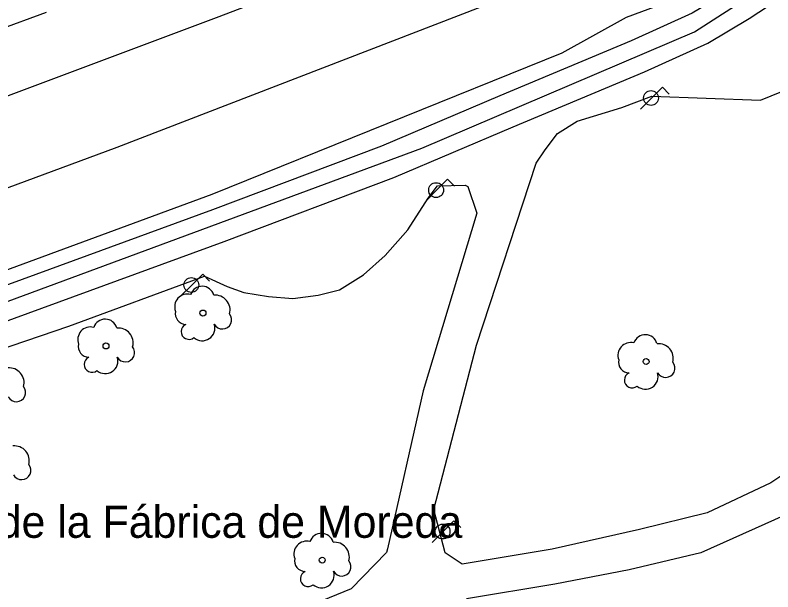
# Model space of a CAD drawing. Extents: x 282771 to 285132, y 4823109 to 4825496.
# Drawn here: x 283299 to 283364, y 4823739.6 to 4823789 of the extents above; entities that cross this region are included whole.
import ezdxf

# ---------------------------------------------------------------- set-up
doc = ezdxf.new("R2010")
doc.units = 0
for name, color, linetype in [('ARBOL', 7, 'Continuous'), ('CARRIL-BICI-AREA', 7, 'Continuous'), ('CARRIL-BICI-EJE', 7, 'Continuous'), ('FAROLA', 7, 'Continuous'), ('PARQUE-JARDIN-TEXTO', 7, 'Continuous'), ('ZONA-VERDE', 7, 'Continuous')]:
    doc.layers.add(name, color=color, linetype=linetype)

msp = doc.modelspace()

# ---------------------------------------------------------------- linework, layer by layer
at = {"layer": 'ARBOL'}
for centre in [(283315.132, 4823763.493), (283306.811, 4823760.67), (283353.168, 4823759.333), (283325.366, 4823742.297)]:
    msp.add_circle(centre, 0.255, dxfattribs=at)
for centre, radius, start, end in [((283315.062, 4823764.753), 1.038, 15.64228, 161.38435), ((283313.802, 4823764.023), 1.097, 75.4318, 200.55608), ((283316.192, 4823763.753), 1.272, 345.03273, 95.79925), ((283313.692, 4823763.453), 0.935, 168.59898, 268.13236), ((283306.741, 4823761.93), 1.038, 15.64228, 161.38435), ((283316.802, 4823762.923), 0.797, 208.96246, 38.99103), ((283305.481, 4823761.2), 1.097, 75.4318, 200.55608), ((283313.932, 4823761.903), 0.672, 113.73672, 309.4725), ((283315.072, 4823762.203), 1.086, 228.95447, 17.92796), ((283307.871, 4823760.93), 1.272, 345.03273, 95.79925), ((283353.098, 4823760.593), 1.038, 15.64228, 161.38435), ((283305.371, 4823760.63), 0.935, 168.59898, 268.13236), ((283308.481, 4823760.1), 0.797, 208.96246, 38.99103), ((283351.838, 4823759.863), 1.097, 75.4318, 200.55608), ((283354.228, 4823759.593), 1.272, 345.03273, 95.79925), ((283305.611, 4823759.08), 0.672, 113.73672, 309.4725), ((283306.751, 4823759.38), 1.086, 228.95447, 17.92796), ((283351.728, 4823759.293), 0.935, 168.59898, 268.13236), ((283354.838, 4823758.763), 0.797, 208.96246, 38.99103), ((283298.511, 4823757.513), 1.272, 345.03273, 95.79925), ((283351.968, 4823757.743), 0.672, 113.73672, 309.4725), ((283353.108, 4823758.043), 1.086, 228.95447, 17.92796), ((283299.121, 4823756.683), 0.797, 208.96246, 38.99103), ((283298.957, 4823750.827), 1.272, 345.03273, 95.79925), ((283299.567, 4823749.997), 0.797, 208.96246, 38.99103), ((283325.296, 4823743.557), 1.038, 15.64228, 161.38435), ((283324.036, 4823742.827), 1.097, 75.4318, 200.55608), ((283326.426, 4823742.557), 1.272, 345.03273, 95.79925), ((283323.926, 4823742.257), 0.935, 168.59898, 268.13236), ((283327.036, 4823741.727), 0.797, 208.96246, 38.99103), ((283324.166, 4823740.707), 0.672, 113.73672, 309.4725), ((283325.306, 4823741.007), 1.086, 228.95447, 17.92796)]:
    msp.add_arc(centre, radius, start, end, dxfattribs=at)
at = {"layer": 'CARRIL-BICI-AREA'}
for points in [[(283455.53, 4823865.6), (283434.54, 4823848.613), (283391.91, 4823814.098), (283382.442, 4823806.578), (283376.005, 4823801.493), (283365.401, 4823794.46), (283360.478, 4823791.214), (283357.124, 4823789.212), (283351.877, 4823786.832), (283340.624, 4823782.125), (283330.453, 4823777.797), (283315.955, 4823772.333), (283288.797, 4823762.433), (283274.082, 4823757.131), (283254.769, 4823750.315), (283240.175, 4823745.224), (283232.913, 4823742.741), (283227.984, 4823741.074), (283214.01, 4823736.976)], [(283228.854, 4823738.32), (283233.842, 4823740.008), (283241.118, 4823742.495), (283255.724, 4823747.591), (283275.052, 4823754.412), (283289.781, 4823759.719), (283316.958, 4823769.626), (283331.528, 4823775.117), (283341.746, 4823779.465), (283353.03, 4823784.185), (283358.464, 4823786.65), (283362.013, 4823788.768), (283366.994, 4823792.052), (283377.7, 4823799.153), (283384.235, 4823804.315), (283393.716, 4823811.845), (283436.356, 4823846.369), (283457.355, 4823863.363)]]:
    msp.add_lwpolyline(points, dxfattribs=at)
at = {"layer": 'CARRIL-BICI-EJE'}
msp.add_lwpolyline([(283202.408, 4823732.38), (283230.591, 4823740.446), (283263.626, 4823751.938), (283297.61, 4823764.211), (283333.926, 4823777.631), (283357.329, 4823787.625), (283377.413, 4823800.547), (283420.365, 4823835.167), (283458.68, 4823866.314)], dxfattribs=at)
at = {"layer": 'FAROLA'}
for p, q in [((283354.566, 4823782.866), (283353.626, 4823781.936)), ((283355.156, 4823782.276), (283354.566, 4823782.866)), ((283353.626, 4823781.936), (283352.696, 4823780.996)), ((283336.126, 4823774.967), (283335.186, 4823774.037)), ((283336.716, 4823774.377), (283336.126, 4823774.967)), ((283335.186, 4823774.037), (283334.256, 4823773.097)), ((283315.116, 4823766.827), (283314.176, 4823765.897)), ((283315.706, 4823766.237), (283315.116, 4823766.827)), ((283314.176, 4823765.897), (283313.246, 4823764.957)), ((283336.676, 4823745.677), (283335.736, 4823744.747)), ((283337.266, 4823745.087), (283336.676, 4823745.677)), ((283335.736, 4823744.747), (283334.806, 4823743.807))]:
    msp.add_line(p, q, dxfattribs=at)
for centre in [(283353.586, 4823781.936), (283335.146, 4823774.037), (283314.136, 4823765.897), (283335.696, 4823744.747)]:
    msp.add_circle(centre, 0.637, dxfattribs=at)
at = {"layer": 'ZONA-VERDE'}
for p, q in [((283341.657, 4823798.519), (283316.495, 4823788.914)), ((283307.764, 4823777.722), (283352.61, 4823795.026)), ((283354.621, 4823790.012), (283351.446, 4823788.848)), ((283266.902, 4823776.35), (283301.695, 4823789.314)), ((283316.495, 4823788.914), (283284.348, 4823776.849)), ((283351.446, 4823788.848), (283345.943, 4823785.779)), ((283345.943, 4823785.779), (283315.886, 4823773.661)), ((283362.98, 4823781.745), (283371.603, 4823785.297)), ((283351.089, 4823781.121), (283353.661, 4823782.085)), ((283353.661, 4823782.085), (283362.98, 4823781.745)), ((283347.237, 4823779.948), (283351.089, 4823781.121)), ((283345.562, 4823778.887), (283347.237, 4823779.948)), ((283344.501, 4823777.49), (283345.562, 4823778.887)), ((283262.361, 4823760.974), (283307.764, 4823777.722)), ((283343.743, 4823776.359), (283344.501, 4823777.49)), ((283338.612, 4823760.729), (283343.743, 4823776.359)), ((283334.453, 4823773.359), (283335.263, 4823774.409)), ((283335.263, 4823774.409), (283337.631, 4823774.456)), ((283337.631, 4823774.456), (283337.872, 4823774.355)), ((283337.872, 4823774.355), (283338.634, 4823772.046)), ((283315.886, 4823773.661), (283279.109, 4823760.114)), ((283332.723, 4823770.619), (283334.453, 4823773.359)), ((283338.634, 4823772.046), (283334.042, 4823756.818)), ((283330.772, 4823768.439), (283332.723, 4823770.619)), ((283328.922, 4823766.758), (283330.772, 4823768.439)), ((283303.612, 4823762.368), (283315.252, 4823766.648)), ((283315.252, 4823766.648), (283317.202, 4823765.758)), ((283326.862, 4823765.478), (283328.922, 4823766.758)), ((283317.202, 4823765.758), (283318.652, 4823765.258)), ((283318.652, 4823765.258), (283320.772, 4823764.918)), ((283320.772, 4823764.918), (283322.842, 4823764.748)), ((283322.842, 4823764.748), (283325.022, 4823765.028)), ((283325.022, 4823765.028), (283326.862, 4823765.478)), ((283285.842, 4823756.318), (283303.612, 4823762.368)), ((283334.942, 4823746.648), (283338.612, 4823760.729)), ((283334.042, 4823756.818), (283330.962, 4823743.258)), ((283369.226, 4823752.51), (283363.866, 4823748.934)), ((283363.866, 4823748.934), (283358.394, 4823746.364)), ((283335.908, 4823742.921), (283334.942, 4823746.648)), ((283358.394, 4823746.364), (283352.587, 4823744.912)), ((283352.587, 4823744.912), (283345.105, 4823743.236)), ((283330.875, 4823742.959), (283327.846, 4823739.824)), ((283330.962, 4823743.258), (283330.875, 4823742.959)), ((283337.387, 4823741.943), (283335.908, 4823742.921)), ((283345.105, 4823743.236), (283337.387, 4823741.943)), ((283327.846, 4823739.824), (283293.722, 4823725.993))]:
    msp.add_line(p, q, dxfattribs=at)
msp.add_lwpolyline([(283448.365, 4823814.906), (283434.765, 4823803.276), (283422.035, 4823795.556), (283417.369, 4823793.311), (283413.014, 4823789.623), (283407.096, 4823783.255), (283397.381, 4823772.863), (283386.549, 4823763.143), (283379.848, 4823756.774), (283372.59, 4823750.964), (283366.113, 4823746.606), (283357.849, 4823742.919), (283351.708, 4823741.467), (283345.342, 4823740.237), (283337.756, 4823738.987)], dxfattribs=at)

# ---------------------------------------------------------------- texts
at = {"layer": 'PARQUE-JARDIN-TEXTO'}
msp.add_text('Parque de la Fábrica de Moreda', height=2.75, rotation=0.00004, dxfattribs=at).set_placement((283284.641, 4823744.209))

doc.saveas('drawing.dxf')
